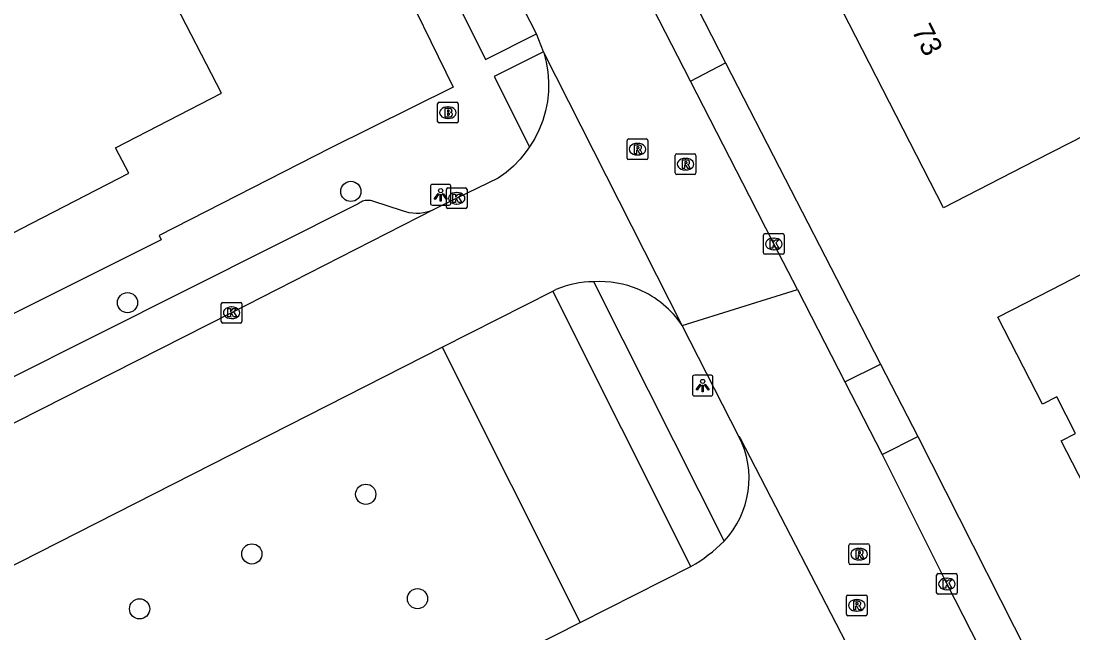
# Model space of a CAD drawing. Extents: x 162722 to 165099, y 384721 to 386283.
# Drawn here: x 163645.1 to 163696, y 384983.4 to 385013 of the extents above; entities that cross this region are included whole.
import ezdxf

# ---------------------------------------------------------------- set-up
doc = ezdxf.new("R2010")
doc.units = 0
for name, color, linetype in [('IMGEO_Boom', 7, 'Continuous'), ('IMGEO_Brandkraan', 7, 'Continuous'), ('IMGEO_Kolk', 7, 'Continuous'), ('IMGEO_Lichtpunt', 7, 'Continuous'), ('IMGEO_Pand', 7, 'Continuous'), ('IMGEO_Pand_nummerreeks', 7, 'Continuous'), ('IMGEO_Parkeervlak_open', 7, 'Continuous'), ('IMGEO_Rijbaan_lokaal_open', 7, 'Continuous'), ('IMGEO_Rioolput', 7, 'Continuous'), ('IMGEO_Verkeerseiland_groen', 7, 'Continuous'), ('IMGEO_Voetpad_open', 7, 'Continuous')]:
    doc.layers.add(name, color=color, linetype=linetype)

msp = doc.modelspace()

# ---------------------------------------------------------------- linework, layer by layer
at = {"layer": 'IMGEO_Boom'}
for centre in [(163661.029, 385004.75), (163650.216, 384999.365), (163661.75, 384990.088), (163656.237, 384987.201), (163664.255, 384985.035), (163650.802, 384984.542)]:
    msp.add_circle(centre, 0.489, dxfattribs=at)
at = {"layer": 'IMGEO_Brandkraan'}
for p, q in [((163665.227, 385008.136), (163665.227, 385008.988)), ((163665.302, 385009.062), (163666.154, 385009.062)), ((163665.715, 385008.842), (163665.74, 385008.842)), ((163666.228, 385008.988), (163666.228, 385008.136)), ((163665.738, 385008.282), (163665.713, 385008.282)), ((163666.154, 385008.062), (163665.302, 385008.062))]:
    msp.add_line(p, q, dxfattribs=at)
for points in [[(163665.227, 385008.136), (163665.227, 385008.988)], [(163665.302, 385009.062), (163666.154, 385009.062)], [(163665.575, 385008.762), (163665.575, 385008.362), (163665.788, 385008.362)], [(163665.806, 385008.762), (163665.575, 385008.762)], [(163665.754, 385008.681), (163665.7, 385008.681), (163665.7, 385008.605)], [(163665.7, 385008.605), (163665.753, 385008.605)], [(163666.228, 385008.988), (163666.228, 385008.136)], [(163665.762, 385008.529), (163665.7, 385008.529), (163665.7, 385008.448)], [(163665.7, 385008.448), (163665.762, 385008.448)], [(163666.154, 385008.062), (163665.302, 385008.062)]]:
    msp.add_lwpolyline(points, dxfattribs=at)
for centre, radius, start, end in [((163665.304, 385008.986), 0.0765, 91.552, 178.448), ((163665.304, 385008.986), 0.0765, 91.552, 178.448), ((163665.755, 385008.643), 0.0379, 267.8285, 90.9355), ((163665.81, 385008.617), 0.145, 59.4692, 91.5367), ((163665.835, 385008.664), 0.0922, 285.5137, 58.1501), ((163666.152, 385008.986), 0.0765, 1.552, 88.448), ((163666.152, 385008.986), 0.0765, 1.552, 88.448), ((163665.304, 385008.138), 0.0765, 181.552, 268.448), ((163665.304, 385008.138), 0.0765, 181.552, 268.448), ((163665.763, 385008.488), 0.0404, 269.8759, 90.5077), ((163665.794, 385008.613), 0.251, 268.6676, 293.5347), ((163665.84, 385008.472), 0.105, 301.3115, 78.989), ((163666.152, 385008.138), 0.0765, 271.552, 358.448), ((163666.152, 385008.138), 0.0765, 271.552, 358.448)]:
    msp.add_arc(centre, radius, start, end, dxfattribs=at)
for centre, major_axis, ratio, start_param, end_param in [((163665.714, 385008.562), (-0.387, 0.002), 0.722429, 4.712389, 7.853982), ((163665.739, 385008.562), (-0.39, 0.002), 0.717154, 1.570796, 4.712389)]:
    msp.add_ellipse(centre, major_axis=major_axis, ratio=ratio, start_param=start_param, end_param=end_param, dxfattribs=at)
at = {"layer": 'IMGEO_Kolk'}
for p, q in [((163665.652, 385003.99), (163665.652, 385004.842)), ((163665.727, 385004.916), (163666.579, 385004.916)), ((163666.14, 385004.696), (163666.165, 385004.696)), ((163666.653, 385004.842), (163666.653, 385003.99)), ((163666.163, 385004.136), (163666.138, 385004.136)), ((163666.579, 385003.916), (163665.727, 385003.916)), ((163681.005, 385001.779), (163681.005, 385002.631)), ((163681.08, 385002.705), (163681.932, 385002.705)), ((163682.006, 385002.631), (163682.006, 385001.779)), ((163681.493, 385002.485), (163681.518, 385002.485)), ((163681.932, 385001.705), (163681.08, 385001.705)), ((163681.516, 385001.925), (163681.491, 385001.925)), ((163654.756, 384998.45), (163654.756, 384999.302)), ((163654.831, 384999.376), (163655.683, 384999.376)), ((163655.244, 384999.156), (163655.269, 384999.156)), ((163655.757, 384999.302), (163655.757, 384998.45)), ((163655.267, 384998.596), (163655.242, 384998.596)), ((163655.683, 384998.376), (163654.831, 384998.376)), ((163689.458, 384986.248), (163690.31, 384986.248)), ((163689.383, 384985.322), (163689.383, 384986.174)), ((163689.871, 384986.028), (163689.896, 384986.028)), ((163690.384, 384986.174), (163690.384, 384985.322)), ((163690.31, 384985.248), (163689.458, 384985.248)), ((163689.894, 384985.468), (163689.869, 384985.468))]:
    msp.add_line(p, q, dxfattribs=at)
for points in [[(163665.652, 385003.99), (163665.652, 385004.842)], [(163665.727, 385004.916), (163666.579, 385004.916)], [(163665.973, 385004.616), (163666.096, 385004.616), (163666.096, 385004.465), (163666.226, 385004.616), (163666.39, 385004.616), (163666.244, 385004.465), (163666.397, 385004.216), (163666.245, 385004.216), (163666.16, 385004.38), (163666.096, 385004.313), (163666.096, 385004.216), (163665.973, 385004.216), (163665.973, 385004.616)], [(163666.653, 385004.842), (163666.653, 385003.99)], [(163666.579, 385003.916), (163665.727, 385003.916)], [(163681.005, 385001.779), (163681.005, 385002.631)], [(163681.08, 385002.705), (163681.932, 385002.705)], [(163682.006, 385002.631), (163682.006, 385001.779)], [(163681.326, 385002.405), (163681.449, 385002.405), (163681.449, 385002.254), (163681.579, 385002.405), (163681.743, 385002.405), (163681.597, 385002.254), (163681.75, 385002.005), (163681.598, 385002.005), (163681.513, 385002.169), (163681.449, 385002.102), (163681.449, 385002.005), (163681.326, 385002.005), (163681.326, 385002.405)], [(163681.932, 385001.705), (163681.08, 385001.705)], [(163654.756, 384998.45), (163654.756, 384999.302)], [(163654.831, 384999.376), (163655.683, 384999.376)], [(163655.077, 384999.076), (163655.2, 384999.076), (163655.2, 384998.925), (163655.33, 384999.076), (163655.494, 384999.076), (163655.348, 384998.925), (163655.501, 384998.676), (163655.349, 384998.676), (163655.264, 384998.84), (163655.2, 384998.773), (163655.2, 384998.676), (163655.077, 384998.676), (163655.077, 384999.076)], [(163655.757, 384999.302), (163655.757, 384998.45)], [(163655.683, 384998.376), (163654.831, 384998.376)], [(163689.458, 384986.248), (163690.31, 384986.248)], [(163689.383, 384985.322), (163689.383, 384986.174)], [(163689.704, 384985.948), (163689.827, 384985.948), (163689.827, 384985.797), (163689.957, 384985.948), (163690.121, 384985.948), (163689.975, 384985.797), (163690.128, 384985.548), (163689.976, 384985.548), (163689.891, 384985.712), (163689.827, 384985.645), (163689.827, 384985.548), (163689.704, 384985.548), (163689.704, 384985.948)], [(163690.384, 384986.174), (163690.384, 384985.322)], [(163690.31, 384985.248), (163689.458, 384985.248)]]:
    msp.add_lwpolyline(points, dxfattribs=at)
for centre, start, end in [((163665.729, 385004.84), 91.552, 178.448), ((163665.729, 385004.84), 91.552, 178.448), ((163666.577, 385004.84), 1.552, 88.448), ((163666.577, 385004.84), 1.552, 88.448), ((163665.729, 385003.992), 181.552, 268.448), ((163665.729, 385003.992), 181.552, 268.448), ((163666.577, 385003.992), 271.552, 358.448), ((163666.577, 385003.992), 271.552, 358.448), ((163681.082, 385002.629), 91.552, 178.448), ((163681.082, 385002.629), 91.552, 178.448), ((163681.93, 385002.629), 1.552, 88.448), ((163681.93, 385002.629), 1.552, 88.448), ((163681.082, 385001.781), 181.552, 268.448), ((163681.082, 385001.781), 181.552, 268.448), ((163681.93, 385001.781), 271.552, 358.448), ((163681.93, 385001.781), 271.552, 358.448), ((163654.833, 384999.3), 91.552, 178.448), ((163654.833, 384999.3), 91.552, 178.448), ((163655.681, 384999.3), 1.552, 88.448), ((163655.681, 384999.3), 1.552, 88.448), ((163654.833, 384998.452), 181.552, 268.448), ((163654.833, 384998.452), 181.552, 268.448), ((163655.681, 384998.452), 271.552, 358.448), ((163655.681, 384998.452), 271.552, 358.448), ((163689.46, 384986.172), 91.552, 178.448), ((163689.46, 384986.172), 91.552, 178.448), ((163690.308, 384986.172), 1.552, 88.448), ((163690.308, 384986.172), 1.552, 88.448), ((163689.46, 384985.324), 181.552, 268.448), ((163689.46, 384985.324), 181.552, 268.448), ((163690.308, 384985.324), 271.552, 358.448), ((163690.308, 384985.324), 271.552, 358.448)]:
    msp.add_arc(centre, 0.0765, start, end, dxfattribs=at)
for centre, major_axis, ratio, start_param, end_param in [((163666.139, 385004.416), (-0.387, 0.002), 0.722429, 4.712389, 7.853982), ((163666.164, 385004.416), (-0.39, 0.002), 0.717154, 1.570796, 4.712389), ((163681.492, 385002.205), (-0.387, 0.002), 0.722429, 4.712389, 7.853982), ((163681.517, 385002.205), (-0.39, 0.002), 0.717154, 1.570796, 4.712389), ((163655.243, 384998.876), (-0.387, 0.002), 0.722429, 4.712389, 7.853982), ((163655.268, 384998.876), (-0.39, 0.002), 0.717154, 1.570796, 4.712389), ((163689.87, 384985.748), (-0.387, 0.002), 0.722429, 4.712389, 7.853982), ((163689.895, 384985.748), (-0.39, 0.002), 0.717154, 1.570796, 4.712389)]:
    msp.add_ellipse(centre, major_axis=major_axis, ratio=ratio, start_param=start_param, end_param=end_param, dxfattribs=at)
at = {"layer": 'IMGEO_Lichtpunt'}
for p, q in [((163665.781, 385005.084), (163664.973, 385005.084)), ((163665.781, 385005.084), (163664.973, 385005.084)), ((163664.879, 385004.989), (163664.879, 385004.182)), ((163664.879, 385004.989), (163664.879, 385004.182)), ((163665.875, 385004.182), (163665.875, 385004.989)), ((163665.875, 385004.182), (163665.875, 385004.989)), ((163664.973, 385004.088), (163665.781, 385004.088)), ((163664.973, 385004.088), (163665.781, 385004.088)), ((163677.563, 384995.755), (163677.563, 384994.948)), ((163677.563, 384995.755), (163677.563, 384994.948)), ((163678.465, 384995.85), (163677.657, 384995.85)), ((163678.465, 384995.85), (163677.657, 384995.85)), ((163678.559, 384994.948), (163678.559, 384995.755)), ((163678.559, 384994.948), (163678.559, 384995.755)), ((163677.657, 384994.854), (163678.465, 384994.854)), ((163677.657, 384994.854), (163678.465, 384994.854))]:
    msp.add_line(p, q, dxfattribs=at)
for points in [[(163665.253, 385004.653), (163665.292, 385004.625), (163665.104, 385004.363), (163665.066, 385004.39), (163665.253, 385004.653)], [(163665.355, 385004.605), (163665.402, 385004.605), (163665.402, 385004.283), (163665.355, 385004.283), (163665.355, 385004.605)], [(163665.465, 385004.625), (163665.503, 385004.652), (163665.69, 385004.39), (163665.651, 385004.362), (163665.465, 385004.625)], [(163677.937, 384995.419), (163677.976, 384995.391), (163677.788, 384995.129), (163677.75, 384995.156), (163677.937, 384995.419)], [(163678.039, 384995.371), (163678.086, 384995.371), (163678.086, 384995.049), (163678.039, 384995.049), (163678.039, 384995.371)], [(163678.149, 384995.391), (163678.187, 384995.418), (163678.374, 384995.156), (163678.335, 384995.128), (163678.149, 384995.391)]]:
    msp.add_lwpolyline(points, dxfattribs=at)
for centre in [(163665.378, 385004.787), (163678.062, 384995.553)]:
    msp.add_circle(centre, 0.0994, dxfattribs=at)
for centre, start, end in [((163664.973, 385004.989), 90, 180), ((163664.973, 385004.989), 90, 180), ((163665.781, 385004.989), 0, 90), ((163665.781, 385004.989), 0, 90), ((163664.973, 385004.182), 180, 270), ((163664.973, 385004.182), 180, 270), ((163665.781, 385004.182), 270, 0), ((163665.781, 385004.182), 270, 360), ((163677.657, 384995.755), 90, 180), ((163677.657, 384995.755), 90, 180), ((163678.465, 384995.755), 0, 90), ((163678.465, 384995.755), 0, 90), ((163677.657, 384994.948), 180, 270), ((163677.657, 384994.948), 180, 270), ((163678.465, 384994.948), 270, 0), ((163678.465, 384994.948), 270, 360)]:
    msp.add_arc(centre, 0.0946, start, end, dxfattribs=at)
at = {"layer": 'IMGEO_Pand'}
for points in [[(163652.332, 385014.237), (163651.433, 385015.98), (163653.166, 385016.873), (163649.174, 385024.616), (163638.372, 385019.046), (163639.712, 385016.444), (163640.273, 385015.355), (163636.911, 385013.621), (163631.249, 385010.701), (163635.344, 385002.76), (163640.383, 385005.359), (163642.352, 385001.541), (163645.089, 385002.953), (163650.273, 385005.626), (163649.636, 385006.86), (163654.77, 385009.508), (163652.332, 385014.237)], [(163699.013, 385008.722), (163694.173, 385006.241), (163689.723, 385003.96), (163682.864, 385017.343), (163697.134, 385024.658), (163699.414, 385020.209), (163700.379, 385018.327), (163695.398, 385015.774), (163699.013, 385008.722)], [(163704.42, 384995.895), (163705.664, 384993.477), (163708.058, 384994.708), (163709.28, 384994.388), (163711.379, 384990.308), (163708.151, 384988.647), (163707.652, 384989.614), (163703.656, 384987.558), (163704.151, 384986.598), (163700.612, 384984.777), (163700.117, 384985.737), (163699.227, 384985.279), (163695.418, 384992.682), (163696.113, 384993.039), (163695.202, 384994.809), (163694.508, 384994.452), (163692.344, 384998.657), (163694.955, 385000), (163696.797, 385000.947), (163706.599, 385005.991), (163709.682, 385000), (163710.25, 384998.894), (163704.42, 384995.895)]]:
    msp.add_lwpolyline(points, dxfattribs=at)
at = {"layer": 'IMGEO_Parkeervlak_open'}
for points in [[(163679.164, 385010.981), (163682.06, 385005.355), (163684.816, 385000), (163686.673, 384996.393)], [(163688.473, 384992.888), (163695.133, 384979.723)]]:
    msp.add_lwpolyline(points, dxfattribs=at)
at = {"layer": 'IMGEO_Rijbaan_lokaal_open'}
for points in [[(163670.02, 385012.378), (163669.115, 385014.151), (163664.227, 385023.703)], [(163677.472, 385010.083), (163674.748, 385015.408)], [(163670.362, 385011.498), (163670.02, 385012.378)], [(163670.362, 385011.498), (163670.372, 385011.465), (163670.491, 385011.004), (163670.568, 385010.534), (163670.602, 385010.059), (163670.594, 385009.583), (163670.543, 385009.109), (163670.451, 385008.642), (163670.317, 385008.185), (163670.143, 385007.742), (163669.929, 385007.316), (163669.679, 385006.911)], [(163677.068, 384998.261), (163670.362, 385011.498)], [(163682.643, 385000), (163681.506, 385002.205), (163680.322, 385004.517), (163677.472, 385010.083)], [(163669.679, 385006.911), (163669.522, 385006.686), (163669.227, 385006.318), (163668.9, 385005.979), (163668.543, 385005.671), (163668.161, 385005.395), (163666.153, 385004.416), (163665.048, 385003.872)], [(163665.048, 385003.872), (163657.46, 385000), (163655.257, 384998.876), (163641.382, 384991.854), (163638.054, 384990.181)], [(163670.8, 384999.928), (163670.957, 385000)], [(163677.068, 384998.261), (163682.643, 385000)], [(163682.643, 385000), (163684.946, 384995.532)], [(163665.451, 384997.209), (163670.8, 384999.928)], [(163679.812, 384992.892), (163677.068, 384998.261)], [(163616.682, 384972.414), (163617.155, 384972.654), (163665.451, 384997.209)], [(163684.946, 384995.532), (163686.744, 384992.011)], [(163679.812, 384992.892), (163679.873, 384992.805), (163687.684, 384977.706)], [(163686.744, 384992.011), (163689.884, 384985.748), (163693.405, 384978.87)], [(163672.137, 384983.875), (163677.489, 384986.586)], [(163623.451, 384959.212), (163623.737, 384959.356), (163672.137, 384983.875)]]:
    msp.add_lwpolyline(points, dxfattribs=at)
for centre, radius, start, end in [((163672.758, 384995.865), 4.51, 89.6531, 113.5328), ((163673.091, 384995.604), 4.781, 66.8544, 93.6686), ((163673.088, 384995.594), 4.791, 33.8234, 66.8669), ((163675.894, 384990.86), 4.414, 316.4735, 27.4118), ((163673.673, 384993.211), 7.645, 299.9461, 315.1635)]:
    msp.add_arc(centre, radius, start, end, dxfattribs=at)
at = {"layer": 'IMGEO_Rioolput'}
for p, q in [((163674.405, 385006.366), (163674.405, 385007.218)), ((163674.48, 385007.292), (163675.332, 385007.292)), ((163674.893, 385007.072), (163674.918, 385007.072)), ((163675.406, 385007.218), (163675.406, 385006.366)), ((163676.806, 385006.568), (163677.658, 385006.568)), ((163675.332, 385006.292), (163674.48, 385006.292)), ((163674.916, 385006.512), (163674.891, 385006.512)), ((163676.731, 385005.642), (163676.731, 385006.494)), ((163677.219, 385006.348), (163677.244, 385006.348)), ((163677.732, 385006.494), (163677.732, 385005.642)), ((163677.658, 385005.568), (163676.806, 385005.568)), ((163677.242, 385005.788), (163677.217, 385005.788)), ((163685.135, 384986.764), (163685.135, 384987.616)), ((163685.21, 384987.69), (163686.062, 384987.69)), ((163685.623, 384987.47), (163685.648, 384987.47)), ((163686.136, 384987.616), (163686.136, 384986.764)), ((163685.646, 384986.91), (163685.621, 384986.91)), ((163686.062, 384986.69), (163685.21, 384986.69)), ((163685.095, 384985.21), (163685.947, 384985.21)), ((163685.02, 384984.284), (163685.02, 384985.136)), ((163685.508, 384984.99), (163685.533, 384984.99)), ((163686.021, 384985.136), (163686.021, 384984.284)), ((163685.947, 384984.21), (163685.095, 384984.21)), ((163685.531, 384984.43), (163685.506, 384984.43))]:
    msp.add_line(p, q, dxfattribs=at)
for points in [[(163674.405, 385006.366), (163674.405, 385007.218)], [(163674.48, 385007.292), (163675.332, 385007.292)], [(163675.406, 385007.218), (163675.406, 385006.366)], [(163674.994, 385006.99), (163674.742, 385006.992), (163674.742, 385006.592)], [(163674.742, 385006.592), (163674.866, 385006.592), (163674.866, 385006.754), (163674.877, 385006.754)], [(163674.92, 385006.911), (163674.866, 385006.911), (163674.866, 385006.83)], [(163674.866, 385006.83), (163674.918, 385006.83)], [(163674.924, 385006.725), (163674.995, 385006.592), (163675.135, 385006.592), (163675.07, 385006.718)], [(163676.806, 385006.568), (163677.658, 385006.568)], [(163675.332, 385006.292), (163674.48, 385006.292)], [(163676.731, 385005.642), (163676.731, 385006.494)], [(163677.32, 385006.266), (163677.068, 385006.268), (163677.068, 385005.868)], [(163677.246, 385006.187), (163677.192, 385006.187), (163677.192, 385006.106)], [(163677.192, 385006.106), (163677.244, 385006.106)], [(163677.732, 385006.494), (163677.732, 385005.642)], [(163677.658, 385005.568), (163676.806, 385005.568)], [(163677.068, 385005.868), (163677.192, 385005.868), (163677.192, 385006.03), (163677.203, 385006.03)], [(163677.25, 385006.001), (163677.321, 385005.868), (163677.461, 385005.868), (163677.396, 385005.994)], [(163685.135, 384986.764), (163685.135, 384987.616)], [(163685.21, 384987.69), (163686.062, 384987.69)], [(163685.724, 384987.388), (163685.472, 384987.39), (163685.472, 384986.99)], [(163685.65, 384987.309), (163685.596, 384987.309), (163685.596, 384987.228)], [(163685.596, 384987.228), (163685.648, 384987.228)], [(163686.136, 384987.616), (163686.136, 384986.764)], [(163685.472, 384986.99), (163685.596, 384986.99), (163685.596, 384987.152), (163685.607, 384987.152)], [(163685.654, 384987.123), (163685.725, 384986.99), (163685.865, 384986.99), (163685.8, 384987.116)], [(163686.062, 384986.69), (163685.21, 384986.69)], [(163685.095, 384985.21), (163685.947, 384985.21)], [(163685.02, 384984.284), (163685.02, 384985.136)], [(163685.609, 384984.908), (163685.357, 384984.91), (163685.357, 384984.51)], [(163685.357, 384984.51), (163685.481, 384984.51), (163685.481, 384984.672), (163685.492, 384984.672)], [(163685.535, 384984.829), (163685.481, 384984.829), (163685.481, 384984.748)], [(163685.481, 384984.748), (163685.533, 384984.748)], [(163686.021, 384985.136), (163686.021, 384984.284)], [(163685.947, 384984.21), (163685.095, 384984.21)], [(163685.539, 384984.643), (163685.61, 384984.51), (163685.75, 384984.51), (163685.685, 384984.636)]]:
    msp.add_lwpolyline(points, dxfattribs=at)
for centre, radius, start, end in [((163674.482, 385007.216), 0.0765, 91.552, 178.448), ((163674.482, 385007.216), 0.0765, 91.552, 178.448), ((163675.33, 385007.216), 0.0765, 1.552, 88.448), ((163675.33, 385007.216), 0.0765, 1.552, 88.448), ((163674.876, 385006.701), 0.0533, 26.0293, 88.6989), ((163674.902, 385007.019), 0.19, 274.7715, 282.9687), ((163674.926, 385006.815), 0.0964, 77.0061, 93.1865), ((163674.94, 385006.872), 0.0378, 276.6634, 79.6772), ((163674.993, 385006.88), 0.109, 350.3612, 89.416), ((163674.991, 385006.88), 0.112, 277.5842, 350.9817), ((163674.975, 385006.665), 0.108, 29.5134, 73.7905), ((163676.808, 385006.492), 0.0765, 91.552, 178.448), ((163676.808, 385006.492), 0.0765, 91.552, 178.448), ((163677.656, 385006.492), 0.0765, 1.552, 88.448), ((163677.656, 385006.492), 0.0765, 1.552, 88.448), ((163674.482, 385006.368), 0.0765, 181.552, 268.448), ((163674.482, 385006.368), 0.0765, 181.552, 268.448), ((163675.33, 385006.368), 0.0765, 271.552, 358.448), ((163675.33, 385006.368), 0.0765, 271.552, 358.448), ((163677.228, 385006.295), 0.19, 274.7715, 282.9687), ((163677.252, 385006.091), 0.0964, 77.0061, 93.1865), ((163677.266, 385006.148), 0.0378, 276.6634, 79.6772), ((163677.319, 385006.156), 0.109, 350.3612, 89.416), ((163677.317, 385006.156), 0.112, 277.5842, 350.9817), ((163676.808, 385005.644), 0.0765, 181.552, 268.448), ((163676.808, 385005.644), 0.0765, 181.552, 268.448), ((163677.202, 385005.977), 0.0533, 26.0293, 88.6989), ((163677.301, 385005.941), 0.108, 29.5134, 73.7905), ((163677.656, 385005.644), 0.0765, 271.552, 358.448), ((163677.656, 385005.644), 0.0765, 271.552, 358.448), ((163685.212, 384987.614), 0.0765, 91.552, 178.448), ((163685.212, 384987.614), 0.0765, 91.552, 178.448), ((163685.632, 384987.417), 0.19, 274.7715, 282.9687), ((163685.656, 384987.213), 0.0964, 77.0061, 93.1865), ((163685.67, 384987.27), 0.0378, 276.6634, 79.6772), ((163685.723, 384987.278), 0.109, 350.3612, 89.416), ((163685.721, 384987.278), 0.112, 277.5842, 350.9817), ((163686.06, 384987.614), 0.0765, 1.552, 88.448), ((163686.06, 384987.614), 0.0765, 1.552, 88.448), ((163685.212, 384986.766), 0.0765, 181.552, 268.448), ((163685.212, 384986.766), 0.0765, 181.552, 268.448), ((163685.606, 384987.099), 0.0533, 26.0293, 88.6989), ((163685.705, 384987.063), 0.108, 29.5134, 73.7905), ((163686.06, 384986.766), 0.0765, 271.552, 358.448), ((163686.06, 384986.766), 0.0765, 271.552, 358.448), ((163685.097, 384985.134), 0.0765, 91.552, 178.448), ((163685.097, 384985.134), 0.0765, 91.552, 178.448), ((163685.945, 384985.134), 0.0765, 1.552, 88.448), ((163685.945, 384985.134), 0.0765, 1.552, 88.448), ((163685.491, 384984.619), 0.0533, 26.0293, 88.6989), ((163685.517, 384984.937), 0.19, 274.7715, 282.9687), ((163685.541, 384984.733), 0.0964, 77.0061, 93.1865), ((163685.555, 384984.79), 0.0378, 276.6634, 79.6772), ((163685.608, 384984.798), 0.109, 350.3612, 89.416), ((163685.606, 384984.798), 0.112, 277.5842, 350.9817), ((163685.59, 384984.583), 0.108, 29.5134, 73.7905), ((163685.097, 384984.286), 0.0765, 181.552, 268.448), ((163685.097, 384984.286), 0.0765, 181.552, 268.448), ((163685.945, 384984.286), 0.0765, 271.552, 358.448), ((163685.945, 384984.286), 0.0765, 271.552, 358.448)]:
    msp.add_arc(centre, radius, start, end, dxfattribs=at)
for centre, major_axis, ratio, start_param, end_param in [((163674.892, 385006.792), (-0.387, 0.002), 0.722429, 4.712389, 7.853982), ((163674.917, 385006.792), (-0.39, 0.002), 0.717154, 1.570796, 4.712389), ((163677.218, 385006.068), (-0.387, 0.002), 0.722429, 4.712389, 7.853982), ((163677.243, 385006.068), (-0.39, 0.002), 0.717154, 1.570796, 4.712389), ((163685.622, 384987.19), (-0.387, 0.002), 0.722429, 4.712389, 7.853982), ((163685.647, 384987.19), (-0.39, 0.002), 0.717154, 1.570796, 4.712389), ((163685.507, 384984.71), (-0.387, 0.002), 0.722429, 4.712389, 7.853982), ((163685.532, 384984.71), (-0.39, 0.002), 0.717154, 1.570796, 4.712389)]:
    msp.add_ellipse(centre, major_axis=major_axis, ratio=ratio, start_param=start_param, end_param=end_param, dxfattribs=at)
at = {"layer": 'IMGEO_Verkeerseiland_groen'}
msp.add_lwpolyline([(163665.451, 384997.209), (163672.137, 384983.875)], dxfattribs=at)
at = {"layer": 'IMGEO_Voetpad_open'}
for points in [[(163661.889, 385022.506), (163667.546, 385011.127), (163670.02, 385012.378)], [(163660.208, 385021.626), (163665.987, 385009.79), (163660.022, 385006.836), (163651.744, 385002.622), (163651.838, 385002.399), (163647.04, 385000), (163644.998, 384998.979), (163633.611, 384993.362), (163633.458, 384993.651), (163632.038, 384996.334)], [(163676.458, 385016.283), (163679.164, 385010.981)], [(163670.362, 385011.498), (163667.97, 385010.316), (163669.679, 385006.911)], [(163677.472, 385010.083), (163679.164, 385010.981)], [(163665.048, 385003.872), (163665.028, 385003.863), (163664.87, 385003.797), (163664.706, 385003.745), (163664.538, 385003.709), (163664.368, 385003.688), (163664.197, 385003.681), (163664.025, 385003.691), (163663.856, 385003.715), (163663.689, 385003.755), (163663.526, 385003.809), (163662.1, 385004.271), (163662.039, 385004.291), (163661.976, 385004.305), (163661.913, 385004.314), (163661.849, 385004.316), (163661.785, 385004.314), (163661.721, 385004.305), (163661.659, 385004.291), (163661.598, 385004.271), (163661.539, 385004.246), (163661.482, 385004.216), (163661.428, 385004.18), (163661.387, 385004.148), (163653.117, 385000), (163639.86, 384993.351)], [(163672.785, 385000.375), (163672.973, 385000), (163679.094, 384987.82)], [(163677.489, 384986.586), (163670.8, 384999.928)], [(163684.946, 384995.532), (163686.673, 384996.393)], [(163686.673, 384996.393), (163688.473, 384992.888)], [(163686.744, 384992.011), (163688.473, 384992.888)]]:
    msp.add_lwpolyline(points, dxfattribs=at)

# ---------------------------------------------------------------- texts
at = {"layer": 'IMGEO_Pand_nummerreeks'}
msp.add_text('73', height=1, rotation=297.1359, dxfattribs=at).set_placement((163688.159, 385012.536))

doc.saveas('drawing.dxf')
